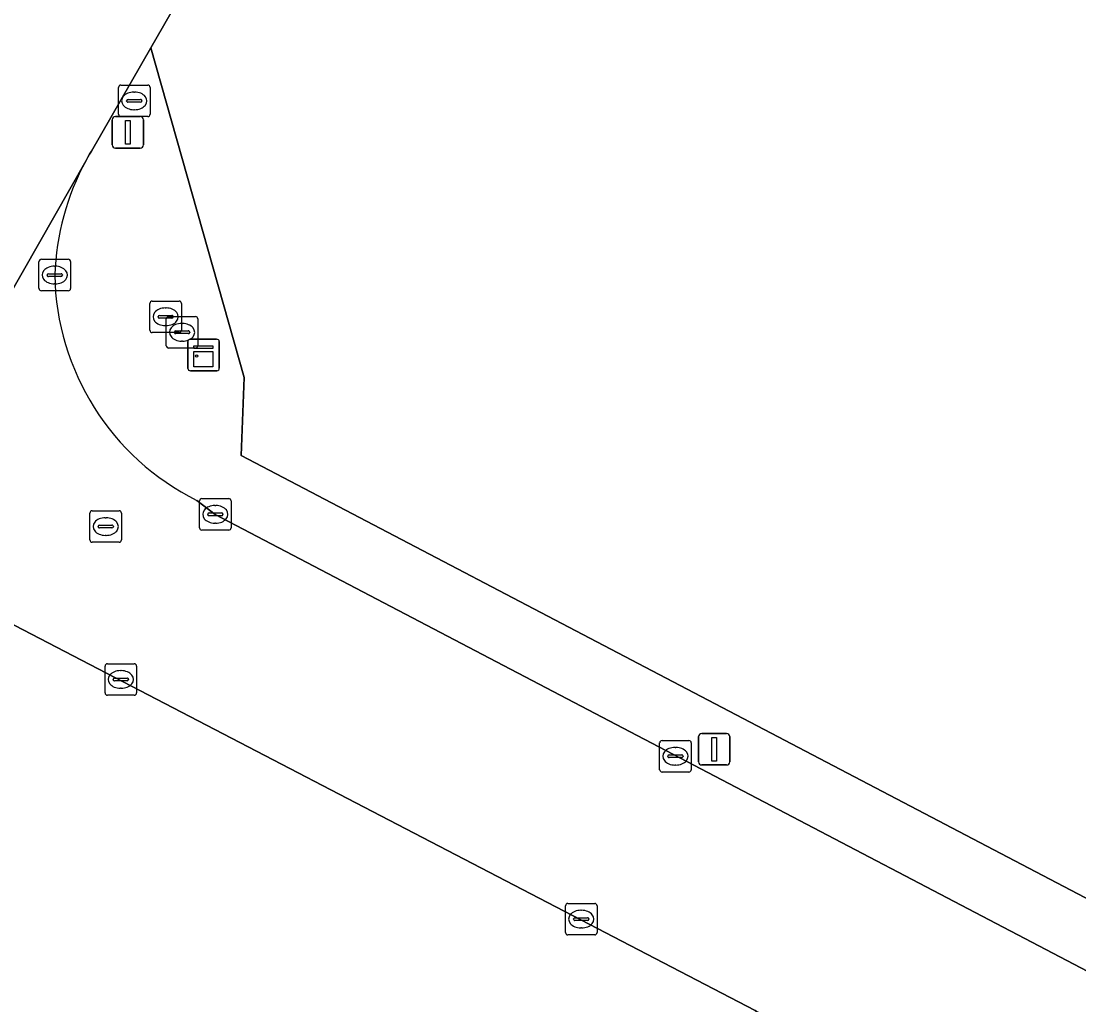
# Model space of a CAD drawing. Extents: x 156412 to 157779, y 382335 to 383768.
# Drawn here: x 157372.92 to 157406.48, y 382640.97 to 382672.19 of the extents above; entities that cross this region are included whole.
import ezdxf

# ---------------------------------------------------------------- set-up
doc = ezdxf.new("R2010")
doc.units = 0
for name, color, linetype in [('IMGEO_Berm_groen', 7, 'Continuous'), ('IMGEO_Brandkraan', 7, 'Continuous'), ('IMGEO_Grasland_agrarisch', 7, 'Continuous'), ('IMGEO_Groenvoorziening', 7, 'Continuous'), ('IMGEO_Kast', 7, 'Continuous'), ('IMGEO_Kolk', 7, 'Continuous'), ('IMGEO_Lichtmast', 7, 'Continuous'), ('IMGEO_Rijbaan_lokaal_gesloten', 7, 'Continuous'), ('IMGEO_Rijbaan_lokaal_open', 7, 'Continuous'), ('IMGEO_Rioolput', 7, 'Continuous')]:
    doc.layers.add(name, color=color, linetype=linetype)

msp = doc.modelspace()

# ---------------------------------------------------------------- linework, layer by layer
at = {"layer": 'IMGEO_Berm_groen'}
msp.add_lwpolyline([(157396.305, 382640.74), (157396.255, 382640.767), (157396.205, 382640.793), (157367.964, 382655.481), (157359.275, 382640.327), (157353.987, 382643.561), (157352.251, 382644.622), (157352.104, 382644.777), (157324.886, 382661.236), (157324.823, 382661.274), (157312.793, 382671.421), (157303.073, 382679.648), (157299.709, 382685.284), (157297.721, 382690.716), (157294.2, 382709.269), (157294.086, 382711.624), (157294.376, 382713.781), (157295.116, 382716.549), (157295.696, 382718.191), (157296.275, 382719.865), (157293.68, 382714.447)], dxfattribs=at)
at = {"layer": 'IMGEO_Brandkraan'}
for p, q in [((157376.005, 382669.237), (157376.005, 382670.089)), ((157376.08, 382670.163), (157376.932, 382670.163)), ((157376.493, 382669.943), (157376.518, 382669.943)), ((157377.006, 382670.089), (157377.006, 382669.237)), ((157376.264, 382669.657), (157376.264, 382669.669)), ((157376.702, 382669.62), (157376.304, 382669.62)), ((157376.307, 382669.706), (157376.705, 382669.706)), ((157376.748, 382669.669), (157376.748, 382669.657)), ((157376.516, 382669.383), (157376.491, 382669.383)), ((157376.932, 382669.163), (157376.08, 382669.163))]:
    msp.add_line(p, q, dxfattribs=at)
for points in [[(157376.005, 382669.237), (157376.005, 382670.089)], [(157376.08, 382670.163), (157376.932, 382670.163)], [(157377.006, 382670.089), (157377.006, 382669.237)], [(157376.932, 382669.163), (157376.08, 382669.163)]]:
    msp.add_lwpolyline(points, dxfattribs=at)
for centre, radius, start, end in [((157376.082, 382670.087), 0.0765, 91.552, 178.448), ((157376.082, 382670.087), 0.0765, 91.552, 178.448), ((157376.93, 382670.087), 0.0765, 1.552, 88.448), ((157376.93, 382670.087), 0.0765, 1.552, 88.448), ((157376.304, 382669.666), 0.0403, 85.8775, 175.7526), ((157376.301, 382669.656), 0.0366, 178.938, 274.7102), ((157376.705, 382669.663), 0.043, 264.8664, 352.4533), ((157376.709, 382669.668), 0.0386, 1.7309, 96.639), ((157376.082, 382669.239), 0.0765, 181.552, 268.448), ((157376.082, 382669.239), 0.0765, 181.552, 268.448), ((157376.93, 382669.239), 0.0765, 271.552, 358.448), ((157376.93, 382669.239), 0.0765, 271.552, 358.448)]:
    msp.add_arc(centre, radius, start, end, dxfattribs=at)
for centre, major_axis, ratio, start_param, end_param in [((157376.492, 382669.663), (-0.387, 0.002), 0.722429, 4.712389, 7.853982), ((157376.517, 382669.663), (-0.39, 0.002), 0.717154, 1.570796, 4.712389)]:
    msp.add_ellipse(centre, major_axis=major_axis, ratio=ratio, start_param=start_param, end_param=end_param, dxfattribs=at)
at = {"layer": 'IMGEO_Grasland_agrarisch'}
msp.add_lwpolyline([(157383.116, 382681.93), (157377.029, 382671.342), (157379.992, 382660.887), (157379.894, 382658.405), (157434.308, 382629.9), (157437.409, 382628.205), (157437.868, 382627.929), (157438.338, 382627.59), (157438.777, 382627.213), (157439.184, 382626.801), (157439.555, 382626.355), (157439.887, 382625.881), (157440.178, 382625.38)], dxfattribs=at)
at = {"layer": 'IMGEO_Groenvoorziening'}
for points in [[(157440.178, 382625.38), (157439.887, 382625.881), (157439.555, 382626.355), (157439.184, 382626.801), (157438.777, 382627.213), (157438.338, 382627.59), (157437.868, 382627.929), (157437.409, 382628.205), (157434.308, 382629.9), (157379.894, 382658.405), (157379.992, 382660.887), (157377.029, 382671.342), (157375.147, 382668.07), (157375.089, 382667.972), (157375.032, 382667.872), (157374.977, 382667.772)], [(157378.488, 382656.985), (157379.078, 382656.541), (157433.35, 382628.11)]]:
    msp.add_lwpolyline(points, dxfattribs=at)
for centre, radius, start, end in [((157382.178, 382663.85), 8.2, 151.4222, 178.0063), ((157382.128, 382664.273), 8.147, 180.9706, 243.457)]:
    msp.add_arc(centre, radius, start, end, dxfattribs=at)
at = {"layer": 'IMGEO_Kast'}
for p, q in [((157378.204, 382661.174), (157378.204, 382662.015)), ((157378.204, 382662.015), (157378.204, 382661.174)), ((157378.279, 382662.099), (157379.12, 382662.099)), ((157379.12, 382662.099), (157378.279, 382662.099)), ((157379.204, 382662.024), (157379.204, 382661.183)), ((157379.204, 382661.183), (157379.204, 382662.024)), ((157379.129, 382661.099), (157378.288, 382661.099)), ((157378.288, 382661.099), (157379.129, 382661.099))]:
    msp.add_line(p, q, dxfattribs=at)
for points in [[(157378.399, 382661.889), (157378.999, 382661.889), (157378.999, 382661.804), (157378.399, 382661.804), (157378.399, 382661.889)], [(157378.399, 382661.714), (157378.999, 382661.714), (157378.999, 382661.225), (157378.399, 382661.225), (157378.399, 382661.714)]]:
    msp.add_lwpolyline(points, dxfattribs=at)
msp.add_circle((157378.483, 382661.563), 0.0377, dxfattribs=at)
for centre, start, end in [((157378.282, 382662.021), 92.4484, 184.2845), ((157378.282, 382662.021), 92.4484, 184.2845), ((157379.126, 382662.021), 2.4484, 94.2845), ((157379.126, 382662.021), 2.4484, 94.2845), ((157378.282, 382661.177), 182.4484, 274.2845), ((157378.282, 382661.177), 182.4484, 274.2845), ((157379.126, 382661.177), 272.4484, 4.2845), ((157379.126, 382661.177), 272.4484, 4.2845)]:
    msp.add_arc(centre, 0.0779, start, end, dxfattribs=at)
at = {"layer": 'IMGEO_Kolk'}
for p, q in [((157373.482, 382663.709), (157373.482, 382664.561)), ((157373.557, 382664.635), (157374.409, 382664.635)), ((157374.483, 382664.561), (157374.483, 382663.709)), ((157373.741, 382664.129), (157373.741, 382664.141)), ((157373.784, 382664.178), (157374.182, 382664.178)), ((157373.97, 382664.415), (157373.995, 382664.415)), ((157374.225, 382664.141), (157374.225, 382664.129)), ((157374.179, 382664.092), (157373.781, 382664.092)), ((157373.993, 382663.855), (157373.968, 382663.855)), ((157374.409, 382663.635), (157373.557, 382663.635)), ((157378.577, 382656.115), (157378.577, 382656.967)), ((157378.652, 382657.041), (157379.504, 382657.041)), ((157379.065, 382656.821), (157379.09, 382656.821)), ((157379.578, 382656.967), (157379.578, 382656.115)), ((157378.836, 382656.535), (157378.836, 382656.547)), ((157379.274, 382656.498), (157378.876, 382656.498)), ((157378.879, 382656.584), (157379.277, 382656.584)), ((157379.32, 382656.547), (157379.32, 382656.535)), ((157379.088, 382656.261), (157379.063, 382656.261)), ((157379.504, 382656.041), (157378.652, 382656.041)), ((157375.579, 382650.875), (157375.579, 382651.727)), ((157375.654, 382651.801), (157376.506, 382651.801)), ((157376.58, 382651.727), (157376.58, 382650.875)), ((157376.067, 382651.581), (157376.092, 382651.581)), ((157375.838, 382651.295), (157375.838, 382651.307)), ((157376.276, 382651.258), (157375.878, 382651.258)), ((157375.881, 382651.344), (157376.279, 382651.344)), ((157376.322, 382651.307), (157376.322, 382651.295)), ((157376.506, 382650.801), (157375.654, 382650.801)), ((157376.09, 382651.021), (157376.065, 382651.021)), ((157393.179, 382648.438), (157393.179, 382649.29)), ((157393.254, 382649.364), (157394.106, 382649.364)), ((157393.667, 382649.144), (157393.692, 382649.144)), ((157394.18, 382649.29), (157394.18, 382648.438)), ((157393.438, 382648.858), (157393.438, 382648.87)), ((157393.876, 382648.821), (157393.478, 382648.821)), ((157393.481, 382648.907), (157393.879, 382648.907)), ((157393.922, 382648.87), (157393.922, 382648.858)), ((157394.106, 382648.364), (157393.254, 382648.364)), ((157393.69, 382648.584), (157393.665, 382648.584)), ((157390.19, 382643.269), (157390.19, 382644.121)), ((157390.265, 382644.195), (157391.117, 382644.195)), ((157391.191, 382644.121), (157391.191, 382643.269)), ((157390.449, 382643.689), (157390.449, 382643.701)), ((157390.492, 382643.738), (157390.89, 382643.738)), ((157390.678, 382643.975), (157390.703, 382643.975)), ((157390.933, 382643.701), (157390.933, 382643.689)), ((157390.887, 382643.652), (157390.489, 382643.652)), ((157390.701, 382643.415), (157390.676, 382643.415)), ((157391.117, 382643.195), (157390.265, 382643.195))]:
    msp.add_line(p, q, dxfattribs=at)
for points in [[(157373.482, 382663.709), (157373.482, 382664.561)], [(157373.557, 382664.635), (157374.409, 382664.635)], [(157374.483, 382664.561), (157374.483, 382663.709)], [(157374.409, 382663.635), (157373.557, 382663.635)], [(157378.577, 382656.115), (157378.577, 382656.967)], [(157378.652, 382657.041), (157379.504, 382657.041)], [(157379.578, 382656.967), (157379.578, 382656.115)], [(157379.504, 382656.041), (157378.652, 382656.041)], [(157375.579, 382650.875), (157375.579, 382651.727)], [(157375.654, 382651.801), (157376.506, 382651.801)], [(157376.58, 382651.727), (157376.58, 382650.875)], [(157376.506, 382650.801), (157375.654, 382650.801)], [(157393.179, 382648.438), (157393.179, 382649.29)], [(157393.254, 382649.364), (157394.106, 382649.364)], [(157394.18, 382649.29), (157394.18, 382648.438)], [(157394.106, 382648.364), (157393.254, 382648.364)], [(157390.19, 382643.269), (157390.19, 382644.121)], [(157390.265, 382644.195), (157391.117, 382644.195)], [(157391.191, 382644.121), (157391.191, 382643.269)], [(157391.117, 382643.195), (157390.265, 382643.195)]]:
    msp.add_lwpolyline(points, dxfattribs=at)
for centre, radius, start, end in [((157373.559, 382664.559), 0.0765, 91.552, 178.448), ((157373.559, 382664.559), 0.0765, 91.552, 178.448), ((157374.407, 382664.559), 0.0765, 1.552, 88.448), ((157374.407, 382664.559), 0.0765, 1.552, 88.448), ((157373.781, 382664.138), 0.0403, 85.8775, 175.7526), ((157374.186, 382664.14), 0.0386, 1.7309, 96.639), ((157373.778, 382664.128), 0.0366, 178.938, 274.7102), ((157374.182, 382664.135), 0.043, 264.8664, 352.4533), ((157373.559, 382663.711), 0.0765, 181.552, 268.448), ((157373.559, 382663.711), 0.0765, 181.552, 268.448), ((157374.407, 382663.711), 0.0765, 271.552, 358.448), ((157374.407, 382663.711), 0.0765, 271.552, 358.448), ((157378.654, 382656.965), 0.0765, 91.552, 178.448), ((157378.654, 382656.965), 0.0765, 91.552, 178.448), ((157379.502, 382656.965), 0.0765, 1.552, 88.448), ((157379.502, 382656.965), 0.0765, 1.552, 88.448), ((157378.876, 382656.544), 0.0403, 85.8775, 175.7526), ((157378.873, 382656.534), 0.0366, 178.938, 274.7102), ((157379.277, 382656.541), 0.043, 264.8664, 352.4533), ((157379.281, 382656.546), 0.0386, 1.7309, 96.639), ((157378.654, 382656.117), 0.0765, 181.552, 268.448), ((157378.654, 382656.117), 0.0765, 181.552, 268.448), ((157379.502, 382656.117), 0.0765, 271.552, 358.448), ((157379.502, 382656.117), 0.0765, 271.552, 358.448), ((157375.656, 382651.725), 0.0765, 91.552, 178.448), ((157375.656, 382651.725), 0.0765, 91.552, 178.448), ((157376.504, 382651.725), 0.0765, 1.552, 88.448), ((157376.504, 382651.725), 0.0765, 1.552, 88.448), ((157375.878, 382651.304), 0.0403, 85.8775, 175.7526), ((157375.875, 382651.294), 0.0366, 178.938, 274.7102), ((157376.279, 382651.301), 0.043, 264.8664, 352.4533), ((157376.283, 382651.306), 0.0386, 1.7309, 96.639), ((157375.656, 382650.877), 0.0765, 181.552, 268.448), ((157375.656, 382650.877), 0.0765, 181.552, 268.448), ((157376.504, 382650.877), 0.0765, 271.552, 358.448), ((157376.504, 382650.877), 0.0765, 271.552, 358.448), ((157393.256, 382649.288), 0.0765, 91.552, 178.448), ((157393.256, 382649.288), 0.0765, 91.552, 178.448), ((157394.104, 382649.288), 0.0765, 1.552, 88.448), ((157394.104, 382649.288), 0.0765, 1.552, 88.448), ((157393.478, 382648.867), 0.0403, 85.8775, 175.7526), ((157393.475, 382648.857), 0.0366, 178.938, 274.7102), ((157393.879, 382648.864), 0.043, 264.8664, 352.4533), ((157393.883, 382648.869), 0.0386, 1.7309, 96.639), ((157393.256, 382648.44), 0.0765, 181.552, 268.448), ((157393.256, 382648.44), 0.0765, 181.552, 268.448), ((157394.104, 382648.44), 0.0765, 271.552, 358.448), ((157394.104, 382648.44), 0.0765, 271.552, 358.448), ((157390.267, 382644.119), 0.0765, 91.552, 178.448), ((157390.267, 382644.119), 0.0765, 91.552, 178.448), ((157391.115, 382644.119), 0.0765, 1.552, 88.448), ((157391.115, 382644.119), 0.0765, 1.552, 88.448), ((157390.489, 382643.698), 0.0403, 85.8775, 175.7526), ((157390.486, 382643.688), 0.0366, 178.938, 274.7102), ((157390.89, 382643.695), 0.043, 264.8664, 352.4533), ((157390.894, 382643.7), 0.0386, 1.7309, 96.639), ((157390.267, 382643.271), 0.0765, 181.552, 268.448), ((157390.267, 382643.271), 0.0765, 181.552, 268.448), ((157391.115, 382643.271), 0.0765, 271.552, 358.448), ((157391.115, 382643.271), 0.0765, 271.552, 358.448)]:
    msp.add_arc(centre, radius, start, end, dxfattribs=at)
for centre, major_axis, ratio, start_param, end_param in [((157373.969, 382664.135), (-0.387, 0.002), 0.722429, 4.712389, 7.853982), ((157373.994, 382664.135), (-0.39, 0.002), 0.717154, 1.570796, 4.712389), ((157379.064, 382656.541), (-0.387, 0.002), 0.722429, 4.712389, 7.853982), ((157379.089, 382656.541), (-0.39, 0.002), 0.717154, 1.570796, 4.712389), ((157376.066, 382651.301), (-0.387, 0.002), 0.722429, 4.712389, 7.853982), ((157376.091, 382651.301), (-0.39, 0.002), 0.717154, 1.570796, 4.712389), ((157393.666, 382648.864), (-0.387, 0.002), 0.722429, 4.712389, 7.853982), ((157393.691, 382648.864), (-0.39, 0.002), 0.717154, 1.570796, 4.712389), ((157390.677, 382643.695), (-0.387, 0.002), 0.722429, 4.712389, 7.853982), ((157390.702, 382643.695), (-0.39, 0.002), 0.717154, 1.570796, 4.712389)]:
    msp.add_ellipse(centre, major_axis=major_axis, ratio=ratio, start_param=start_param, end_param=end_param, dxfattribs=at)
at = {"layer": 'IMGEO_Lichtmast'}
for p, q in [((157375.805, 382668.263), (157375.805, 382669.063)), ((157375.805, 382669.063), (157375.805, 382668.263)), ((157375.905, 382669.163), (157376.695, 382669.163)), ((157376.695, 382669.163), (157375.905, 382669.163)), ((157376.795, 382669.063), (157376.795, 382668.263)), ((157376.795, 382668.263), (157376.795, 382669.063)), ((157376.695, 382668.163), (157375.905, 382668.163)), ((157375.905, 382668.163), (157376.695, 382668.163)), ((157394.415, 382648.688), (157394.415, 382649.488)), ((157394.415, 382649.488), (157394.415, 382648.688)), ((157394.515, 382649.588), (157395.305, 382649.588)), ((157395.305, 382649.588), (157394.515, 382649.588)), ((157395.405, 382649.488), (157395.405, 382648.688)), ((157395.405, 382648.688), (157395.405, 382649.488)), ((157395.305, 382648.588), (157394.515, 382648.588)), ((157394.515, 382648.588), (157395.305, 382648.588))]:
    msp.add_line(p, q, dxfattribs=at)
for points in [[(157376.225, 382669.038), (157376.375, 382669.038), (157376.375, 382668.288), (157376.225, 382668.288), (157376.225, 382669.038)], [(157394.835, 382649.463), (157394.985, 382649.463), (157394.985, 382648.713), (157394.835, 382648.713), (157394.835, 382649.463)]]:
    msp.add_lwpolyline(points, dxfattribs=at)
for centre, start, end in [((157375.905, 382669.063), 90, 180), ((157375.905, 382669.063), 90, 180), ((157376.695, 382669.063), 0, 90), ((157376.695, 382669.063), 360, 90), ((157375.905, 382668.263), 180, 270), ((157375.905, 382668.263), 180, 270), ((157376.695, 382668.263), 270, 0), ((157376.695, 382668.263), 270, 0), ((157394.515, 382649.488), 90, 180), ((157394.515, 382649.488), 90, 180), ((157395.305, 382649.488), 0, 90), ((157395.305, 382649.488), 360, 90), ((157394.515, 382648.688), 180, 270), ((157394.515, 382648.688), 180, 270), ((157395.305, 382648.688), 270, 0), ((157395.305, 382648.688), 270, 0)]:
    msp.add_arc(centre, 0.1, start, end, dxfattribs=at)
at = {"layer": 'IMGEO_Rijbaan_lokaal_gesloten'}
for points in [[(157374.977, 382667.772), (157367.964, 382655.481), (157396.205, 382640.793), (157396.255, 382640.767), (157396.305, 382640.74), (157405.581, 382635.854)], [(157432.704, 382624.397), (157432.702, 382624.912), (157432.818, 382625.44), (157432.604, 382625.498), (157433.35, 382628.11), (157379.078, 382656.541), (157378.488, 382656.985)]]:
    msp.add_lwpolyline(points, dxfattribs=at)
for centre, radius, start, end in [((157382.178, 382663.85), 8.2, 151.4222, 178.0063), ((157382.128, 382664.273), 8.147, 180.9706, 243.457)]:
    msp.add_arc(centre, radius, start, end, dxfattribs=at)
at = {"layer": 'IMGEO_Rijbaan_lokaal_open'}
msp.add_lwpolyline([(157367.964, 382655.481), (157374.977, 382667.772), (157375.032, 382667.872), (157375.089, 382667.972), (157375.147, 382668.07), (157377.029, 382671.342), (157383.116, 382681.93), (157387.99, 382690.407)], dxfattribs=at)
at = {"layer": 'IMGEO_Rioolput'}
for p, q in [((157377.002, 382662.385), (157377.002, 382663.237)), ((157377.077, 382663.311), (157377.929, 382663.311)), ((157378.003, 382663.237), (157378.003, 382662.385)), ((157377.261, 382662.805), (157377.261, 382662.817)), ((157377.304, 382662.854), (157377.702, 382662.854)), ((157377.49, 382663.091), (157377.515, 382663.091)), ((157377.597, 382662.819), (157378.449, 382662.819)), ((157377.745, 382662.817), (157377.745, 382662.805)), ((157377.699, 382662.768), (157377.301, 382662.768)), ((157377.513, 382662.531), (157377.488, 382662.531)), ((157377.522, 382661.893), (157377.522, 382662.745)), ((157378.01, 382662.599), (157378.035, 382662.599)), ((157378.523, 382662.745), (157378.523, 382661.893)), ((157377.929, 382662.311), (157377.077, 382662.311)), ((157377.781, 382662.313), (157377.781, 382662.325)), ((157378.219, 382662.276), (157377.821, 382662.276)), ((157377.824, 382662.362), (157378.222, 382662.362)), ((157378.265, 382662.325), (157378.265, 382662.313)), ((157378.449, 382661.819), (157377.597, 382661.819)), ((157378.033, 382662.039), (157378.008, 382662.039)), ((157375.099, 382655.728), (157375.099, 382656.58)), ((157375.174, 382656.654), (157376.026, 382656.654)), ((157375.587, 382656.434), (157375.612, 382656.434)), ((157376.1, 382656.58), (157376.1, 382655.728)), ((157375.358, 382656.148), (157375.358, 382656.16)), ((157375.796, 382656.111), (157375.398, 382656.111)), ((157375.401, 382656.197), (157375.799, 382656.197)), ((157375.842, 382656.16), (157375.842, 382656.148)), ((157375.61, 382655.874), (157375.585, 382655.874)), ((157376.026, 382655.654), (157375.174, 382655.654))]:
    msp.add_line(p, q, dxfattribs=at)
for points in [[(157377.002, 382662.385), (157377.002, 382663.237)], [(157377.077, 382663.311), (157377.929, 382663.311)], [(157378.003, 382663.237), (157378.003, 382662.385)], [(157377.597, 382662.819), (157378.449, 382662.819)], [(157377.522, 382661.893), (157377.522, 382662.745)], [(157378.523, 382662.745), (157378.523, 382661.893)], [(157377.929, 382662.311), (157377.077, 382662.311)], [(157378.449, 382661.819), (157377.597, 382661.819)], [(157375.099, 382655.728), (157375.099, 382656.58)], [(157375.174, 382656.654), (157376.026, 382656.654)], [(157376.1, 382656.58), (157376.1, 382655.728)], [(157376.026, 382655.654), (157375.174, 382655.654)]]:
    msp.add_lwpolyline(points, dxfattribs=at)
for centre, radius, start, end in [((157377.079, 382663.235), 0.0765, 91.552, 178.448), ((157377.079, 382663.235), 0.0765, 91.552, 178.448), ((157377.927, 382663.235), 0.0765, 1.552, 88.448), ((157377.927, 382663.235), 0.0765, 1.552, 88.448), ((157377.301, 382662.814), 0.0403, 85.8775, 175.7526), ((157377.298, 382662.804), 0.0366, 178.938, 274.7102), ((157377.599, 382662.743), 0.0765, 91.552, 178.448), ((157377.599, 382662.743), 0.0765, 91.552, 178.448), ((157377.702, 382662.811), 0.043, 264.8664, 352.4533), ((157377.706, 382662.816), 0.0386, 1.7309, 96.639), ((157378.447, 382662.743), 0.0765, 1.552, 88.448), ((157378.447, 382662.743), 0.0765, 1.552, 88.448), ((157377.079, 382662.387), 0.0765, 181.552, 268.448), ((157377.079, 382662.387), 0.0765, 181.552, 268.448), ((157377.821, 382662.322), 0.0403, 85.8775, 175.7526), ((157377.818, 382662.312), 0.0366, 178.938, 274.7102), ((157377.927, 382662.387), 0.0765, 271.552, 358.448), ((157377.927, 382662.387), 0.0765, 271.552, 358.448), ((157378.222, 382662.319), 0.043, 264.8664, 352.4533), ((157378.226, 382662.324), 0.0386, 1.7309, 96.639), ((157377.599, 382661.895), 0.0765, 181.552, 268.448), ((157377.599, 382661.895), 0.0765, 181.552, 268.448), ((157378.447, 382661.895), 0.0765, 271.552, 358.448), ((157378.447, 382661.895), 0.0765, 271.552, 358.448), ((157375.176, 382656.578), 0.0765, 91.552, 178.448), ((157375.176, 382656.578), 0.0765, 91.552, 178.448), ((157376.024, 382656.578), 0.0765, 1.552, 88.448), ((157376.024, 382656.578), 0.0765, 1.552, 88.448), ((157375.398, 382656.157), 0.0403, 85.8775, 175.7526), ((157375.395, 382656.147), 0.0366, 178.938, 274.7102), ((157375.799, 382656.154), 0.043, 264.8664, 352.4533), ((157375.803, 382656.159), 0.0386, 1.7309, 96.639), ((157375.176, 382655.73), 0.0765, 181.552, 268.448), ((157375.176, 382655.73), 0.0765, 181.552, 268.448), ((157376.024, 382655.73), 0.0765, 271.552, 358.448), ((157376.024, 382655.73), 0.0765, 271.552, 358.448)]:
    msp.add_arc(centre, radius, start, end, dxfattribs=at)
for centre, major_axis, ratio, start_param, end_param in [((157377.489, 382662.811), (-0.387, 0.002), 0.722429, 4.712389, 7.853982), ((157377.514, 382662.811), (-0.39, 0.002), 0.717154, 1.570796, 4.712389), ((157378.009, 382662.319), (-0.387, 0.002), 0.722429, 4.712389, 7.853982), ((157378.034, 382662.319), (-0.39, 0.002), 0.717154, 1.570796, 4.712389), ((157375.586, 382656.154), (-0.387, 0.002), 0.722429, 4.712389, 7.853982), ((157375.611, 382656.154), (-0.39, 0.002), 0.717154, 1.570796, 4.712389)]:
    msp.add_ellipse(centre, major_axis=major_axis, ratio=ratio, start_param=start_param, end_param=end_param, dxfattribs=at)

doc.saveas('drawing.dxf')
